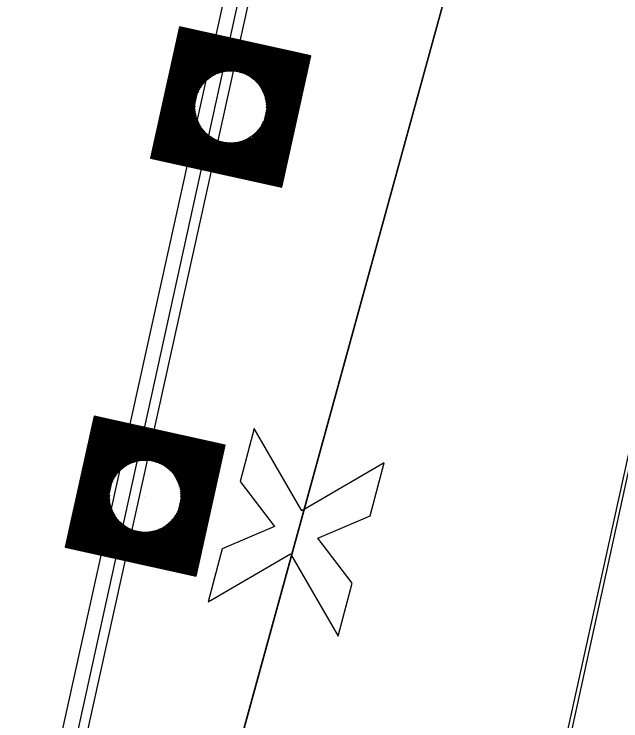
# Model space of a CAD drawing. Extents: x 14104283 to 14120882, y 8635219 to 8671666.
# Drawn here: x 14107654.05 to 14107684.49, y 8638386.3 to 8638421.77 of the extents above; entities that cross this region are included whole.
import ezdxf

# ---------------------------------------------------------------- set-up
doc = ezdxf.new("R2010")
doc.units = 0
for name, color, linetype in [('Cell', 7, 'Continuous'), ('Default', 7, 'Continuous'), ('dsnCellElements', 7, 'Continuous'), ('dsnNonPlotable', 7, 'Continuous'), ('dsnPaintExistingDoubleCenterYellow', 7, 'Continuous'), ('dsnPaintExistingEdgeLineRightWhite', 7, 'Continuous'), ('dsnStdLabel', 7, 'Continuous'), ('dsnTapeExistingChannelizingLaneYellow', 7, 'Continuous')]:
    doc.layers.add(name, color=color, linetype=linetype)

msp = doc.modelspace()

# ---------------------------------------------------------------- linework, layer by layer
at = {"layer": 'Cell'}
for p, q in [((14107666.097, 8638400.977), (14107665.389, 8638398.32)), ((14107668.49, 8638396.848), (14107666.097, 8638400.977)), ((14107672.62, 8638399.241), (14107668.49, 8638396.848)), ((14107671.912, 8638396.584), (14107672.62, 8638399.241)), ((14107665.389, 8638398.32), (14107667.114, 8638396.05)), ((14107669.288, 8638395.471), (14107671.912, 8638396.584)), ((14107667.114, 8638396.05), (14107664.489, 8638394.938)), ((14107671.012, 8638393.202), (14107669.288, 8638395.471)), ((14107664.489, 8638394.938), (14107663.782, 8638392.28)), ((14107663.782, 8638392.28), (14107667.912, 8638394.674)), ((14107667.912, 8638394.674), (14107670.305, 8638390.544)), ((14107670.305, 8638390.544), (14107671.012, 8638393.202))]:
    msp.add_line(p, q, dxfattribs=at)
at = {"layer": 'Default'}
msp.add_line((14107707.571, 8638617.247), (14107624.545, 8638241.306), dxfattribs=at)
for points in [[(14107649.225, 8638236.009), (14107625.784, 8638241.158), (14107690.68, 8638477.29), (14107720.435, 8638614.092), (14107731.396, 8638611.426)], [(14107392.916, 8637186.73), (14107369.481, 8637191.905), (14107655.088, 8638485.136), (14107678.523, 8638479.961)]]:
    msp.add_lwpolyline(points, close=True, dxfattribs=at)
at = {"layer": 'dsnCellElements'}
for centre in [(14107664.914, 8638417.107), (14107660.623, 8638397.573)]:
    msp.add_circle(centre, 1.815, dxfattribs=at)
at = {"layer": 'dsnNonPlotable'}
for p, q in [((14107664.892, 8638417.112), (14107664.892, 8638417.108)), ((14107660.601, 8638397.578), (14107660.6, 8638397.574))]:
    msp.add_line(p, q, dxfattribs=at)
at = {"layer": 'dsnPaintExistingDoubleCenterYellow'}
msp.add_line((14107435.782, 8637377.61), (14107677.97, 8638480.082), dxfattribs=at)
at = {"layer": 'dsnPaintExistingEdgeLineRightWhite'}
msp.add_line((14107468.786, 8637415.993), (14107828.524, 8639053.566), dxfattribs=at)
at = {"layer": 'dsnStdLabel'}
for points in [[(14107667.477, 8638413.09), (14107668.931, 8638419.67), (14107662.351, 8638421.123), (14107660.898, 8638414.544), (14107667.477, 8638413.09)], [(14107667.474, 8638413.091), (14107668.926, 8638419.667), (14107662.354, 8638421.119), (14107660.902, 8638414.546), (14107667.478, 8638413.094)], [(14107667.47, 8638413.092), (14107668.922, 8638419.665), (14107662.357, 8638421.115), (14107660.907, 8638414.549), (14107667.479, 8638413.098)], [(14107667.468, 8638413.249), (14107668.879, 8638419.637), (14107662.384, 8638421.071), (14107660.95, 8638414.577), (14107667.487, 8638413.133)], [(14107667.44, 8638413.292), (14107668.835, 8638419.609), (14107662.412, 8638421.028), (14107660.993, 8638414.604), (14107667.495, 8638413.168)], [(14107667.413, 8638413.335), (14107668.792, 8638419.582), (14107662.439, 8638420.985), (14107661.036, 8638414.632), (14107667.503, 8638413.204)], [(14107667.385, 8638413.379), (14107668.749, 8638419.554), (14107662.467, 8638420.941), (14107661.08, 8638414.66), (14107667.468, 8638413.249)], [(14107667.357, 8638413.422), (14107668.706, 8638419.526), (14107662.495, 8638420.898), (14107661.123, 8638414.687), (14107667.44, 8638413.292)], [(14107667.33, 8638413.465), (14107668.662, 8638419.499), (14107662.522, 8638420.855), (14107661.166, 8638414.715), (14107667.413, 8638413.335)], [(14107667.302, 8638413.508), (14107668.619, 8638419.471), (14107662.55, 8638420.812), (14107661.209, 8638414.742), (14107667.385, 8638413.379)], [(14107667.274, 8638413.552), (14107668.576, 8638419.444), (14107662.577, 8638420.768), (14107661.253, 8638414.77), (14107667.357, 8638413.422)], [(14107667.247, 8638413.595), (14107668.533, 8638419.416), (14107662.605, 8638420.725), (14107661.296, 8638414.798), (14107667.33, 8638413.465)], [(14107667.219, 8638413.638), (14107668.489, 8638419.388), (14107662.633, 8638420.682), (14107661.339, 8638414.825), (14107667.302, 8638413.508)], [(14107667.192, 8638413.681), (14107668.446, 8638419.361), (14107662.66, 8638420.639), (14107661.383, 8638414.853), (14107667.274, 8638413.552)], [(14107667.164, 8638413.725), (14107668.403, 8638419.333), (14107662.688, 8638420.595), (14107661.426, 8638414.881), (14107667.247, 8638413.595)], [(14107667.136, 8638413.768), (14107668.359, 8638419.305), (14107662.716, 8638420.552), (14107661.469, 8638414.908), (14107667.219, 8638413.638)], [(14107667.109, 8638413.811), (14107668.316, 8638419.278), (14107662.743, 8638420.509), (14107661.512, 8638414.936), (14107667.192, 8638413.681)], [(14107667.081, 8638413.855), (14107668.273, 8638419.25), (14107662.771, 8638420.465), (14107661.556, 8638414.963), (14107667.164, 8638413.725)], [(14107667.054, 8638413.898), (14107668.23, 8638419.223), (14107662.798, 8638420.422), (14107661.599, 8638414.991), (14107667.136, 8638413.768)], [(14107667.026, 8638413.941), (14107668.186, 8638419.195), (14107662.826, 8638420.379), (14107661.642, 8638415.019), (14107667.109, 8638413.811)], [(14107666.998, 8638413.984), (14107668.143, 8638419.167), (14107662.854, 8638420.336), (14107661.685, 8638415.046), (14107667.081, 8638413.855)], [(14107666.971, 8638414.028), (14107668.1, 8638419.14), (14107662.881, 8638420.292), (14107661.729, 8638415.074), (14107667.054, 8638413.898)], [(14107666.943, 8638414.071), (14107668.056, 8638419.112), (14107662.909, 8638420.249), (14107661.772, 8638415.101), (14107667.026, 8638413.941)], [(14107666.915, 8638414.114), (14107668.013, 8638419.085), (14107662.936, 8638420.206), (14107661.815, 8638415.129), (14107666.998, 8638413.984)], [(14107666.888, 8638414.157), (14107667.97, 8638419.057), (14107662.964, 8638420.163), (14107661.859, 8638415.157), (14107666.971, 8638414.028)], [(14107666.86, 8638414.201), (14107667.927, 8638419.029), (14107662.992, 8638420.119), (14107661.902, 8638415.184), (14107666.943, 8638414.071)], [(14107666.833, 8638414.244), (14107667.883, 8638419.002), (14107663.019, 8638420.076), (14107661.945, 8638415.212), (14107666.915, 8638414.114)], [(14107666.805, 8638414.287), (14107667.84, 8638418.974), (14107663.047, 8638420.033), (14107661.988, 8638415.24), (14107666.888, 8638414.157)], [(14107666.777, 8638414.331), (14107667.797, 8638418.946), (14107663.075, 8638419.989), (14107662.032, 8638415.267), (14107666.86, 8638414.201)], [(14107666.75, 8638414.374), (14107667.754, 8638418.919), (14107663.102, 8638419.946), (14107662.075, 8638415.295), (14107666.833, 8638414.244)], [(14107666.722, 8638414.417), (14107667.71, 8638418.891), (14107663.13, 8638419.903), (14107662.118, 8638415.322), (14107666.805, 8638414.287)], [(14107666.695, 8638414.46), (14107667.667, 8638418.864), (14107663.157, 8638419.86), (14107662.161, 8638415.35), (14107666.777, 8638414.331)], [(14107666.667, 8638414.504), (14107667.624, 8638418.836), (14107663.185, 8638419.816), (14107662.205, 8638415.378), (14107666.75, 8638414.374)], [(14107666.639, 8638414.547), (14107667.58, 8638418.808), (14107663.213, 8638419.773), (14107662.248, 8638415.405), (14107666.722, 8638414.417)], [(14107666.612, 8638414.59), (14107667.537, 8638418.781), (14107663.24, 8638419.73), (14107662.291, 8638415.433), (14107666.695, 8638414.46)], [(14107666.584, 8638414.633), (14107667.494, 8638418.753), (14107663.268, 8638419.687), (14107662.335, 8638415.46), (14107666.667, 8638414.504)], [(14107666.556, 8638414.677), (14107667.451, 8638418.726), (14107663.296, 8638419.643), (14107662.378, 8638415.488), (14107666.639, 8638414.547)], [(14107666.529, 8638414.72), (14107667.407, 8638418.698), (14107663.323, 8638419.6), (14107662.421, 8638415.516), (14107666.612, 8638414.59)], [(14107666.501, 8638414.763), (14107667.364, 8638418.67), (14107663.351, 8638419.557), (14107662.464, 8638415.543), (14107666.584, 8638414.633)], [(14107666.474, 8638414.807), (14107667.321, 8638418.643), (14107663.378, 8638419.513), (14107662.508, 8638415.571), (14107666.556, 8638414.677)], [(14107666.446, 8638414.85), (14107667.278, 8638418.615), (14107663.406, 8638419.47), (14107662.551, 8638415.599), (14107666.529, 8638414.72)], [(14107666.418, 8638414.893), (14107667.234, 8638418.587), (14107663.434, 8638419.427), (14107662.594, 8638415.626), (14107666.501, 8638414.763)], [(14107666.391, 8638414.936), (14107667.191, 8638418.56), (14107663.461, 8638419.384), (14107662.637, 8638415.654), (14107666.474, 8638414.807)], [(14107666.363, 8638414.98), (14107667.148, 8638418.532), (14107663.489, 8638419.34), (14107662.681, 8638415.681), (14107666.446, 8638414.85)], [(14107666.335, 8638415.023), (14107667.104, 8638418.505), (14107663.516, 8638419.297), (14107662.724, 8638415.709), (14107666.418, 8638414.893)], [(14107666.308, 8638415.066), (14107667.061, 8638418.477), (14107663.544, 8638419.254), (14107662.767, 8638415.737), (14107666.391, 8638414.936)], [(14107664.964, 8638418.903), (14107663.572, 8638419.21), (14107663.264, 8638417.818)], [(14107664.807, 8638418.9), (14107663.599, 8638419.167), (14107663.333, 8638417.959)], [(14107664.689, 8638418.889), (14107663.627, 8638419.124), (14107663.392, 8638418.062)], [(14107664.59, 8638418.874), (14107663.655, 8638419.081), (14107663.448, 8638418.145)], [(14107664.503, 8638418.856), (14107663.682, 8638419.037), (14107663.501, 8638418.216)], [(14107664.426, 8638418.836), (14107663.71, 8638418.994), (14107663.552, 8638418.278)], [(14107664.355, 8638418.814), (14107663.737, 8638418.951), (14107663.601, 8638418.333)], [(14107664.29, 8638418.792), (14107663.765, 8638418.908), (14107663.649, 8638418.383)], [(14107664.229, 8638418.768), (14107663.793, 8638418.864), (14107663.696, 8638418.428)], [(14107664.172, 8638418.743), (14107663.82, 8638418.821), (14107663.743, 8638418.469)], [(14107664.119, 8638418.718), (14107663.848, 8638418.778), (14107663.788, 8638418.507)], [(14107664.068, 8638418.692), (14107663.875, 8638418.734), (14107663.833, 8638418.542)], [(14107664.02, 8638418.665), (14107663.903, 8638418.691), (14107663.877, 8638418.574)], [(14107663.974, 8638418.638), (14107663.931, 8638418.648), (14107663.921, 8638418.604)], [(14107666.71, 8638417.057), (14107667.018, 8638418.449), (14107665.626, 8638418.757)], [(14107666.708, 8638417.214), (14107666.975, 8638418.422), (14107665.767, 8638418.688)], [(14107666.697, 8638417.332), (14107666.931, 8638418.394), (14107665.87, 8638418.629)], [(14107666.682, 8638417.431), (14107666.888, 8638418.367), (14107665.953, 8638418.573)], [(14107666.663, 8638417.518), (14107666.845, 8638418.339), (14107666.024, 8638418.52)], [(14107666.643, 8638417.595), (14107666.802, 8638418.311), (14107666.086, 8638418.469)], [(14107666.622, 8638417.666), (14107666.758, 8638418.284), (14107666.141, 8638418.42)], [(14107666.599, 8638417.731), (14107666.715, 8638418.256), (14107666.19, 8638418.372)], [(14107666.575, 8638417.792), (14107666.672, 8638418.228), (14107666.235, 8638418.325)], [(14107666.551, 8638417.849), (14107666.628, 8638418.201), (14107666.276, 8638418.279)], [(14107666.525, 8638417.902), (14107666.585, 8638418.173), (14107666.314, 8638418.233)], [(14107666.499, 8638417.953), (14107666.542, 8638418.146), (14107666.349, 8638418.188)], [(14107666.473, 8638418.001), (14107666.499, 8638418.118), (14107666.382, 8638418.144)], [(14107666.446, 8638418.047), (14107666.455, 8638418.09), (14107666.412, 8638418.1)], [(14107663.118, 8638417.157), (14107662.811, 8638415.764), (14107664.203, 8638415.457)], [(14107663.121, 8638417), (14107662.854, 8638415.792), (14107664.062, 8638415.525)], [(14107663.132, 8638416.881), (14107662.897, 8638415.82), (14107663.959, 8638415.585)], [(14107663.147, 8638416.782), (14107662.94, 8638415.847), (14107663.876, 8638415.641)], [(14107663.165, 8638416.696), (14107662.984, 8638415.875), (14107663.805, 8638415.693)], [(14107663.185, 8638416.618), (14107663.027, 8638415.902), (14107663.743, 8638415.744)], [(14107663.207, 8638416.548), (14107663.07, 8638415.93), (14107663.688, 8638415.794)], [(14107663.229, 8638416.482), (14107663.113, 8638415.958), (14107663.638, 8638415.842)], [(14107663.253, 8638416.422), (14107663.157, 8638415.985), (14107663.593, 8638415.889)], [(14107663.278, 8638416.365), (14107663.2, 8638416.013), (14107663.552, 8638415.935)], [(14107663.303, 8638416.311), (14107663.243, 8638416.04), (14107663.514, 8638415.981)], [(14107663.329, 8638416.261), (14107663.287, 8638416.068), (14107663.479, 8638416.026)], [(14107663.356, 8638416.213), (14107663.33, 8638416.096), (14107663.447, 8638416.07)], [(14107663.383, 8638416.167), (14107663.373, 8638416.123), (14107663.417, 8638416.114)], [(14107666.197, 8638415.239), (14107666.38, 8638416.068)], [(14107666.225, 8638415.196), (14107666.436, 8638416.151)], [(14107666.253, 8638415.153), (14107666.496, 8638416.254)], [(14107666.28, 8638415.109), (14107666.564, 8638416.395)], [(14107666.004, 8638415.542), (14107666.04, 8638415.707)], [(14107666.032, 8638415.499), (14107666.086, 8638415.745)], [(14107666.059, 8638415.456), (14107666.132, 8638415.786)], [(14107666.087, 8638415.412), (14107666.179, 8638415.831)], [(14107666.115, 8638415.369), (14107666.227, 8638415.88)], [(14107666.142, 8638415.326), (14107666.277, 8638415.935)], [(14107666.17, 8638415.283), (14107666.328, 8638415.997)], [(14107665.325, 8638415.358), (14107666.253, 8638415.153)], [(14107665.403, 8638415.378), (14107666.225, 8638415.196)], [(14107665.473, 8638415.399), (14107666.197, 8638415.239)], [(14107665.539, 8638415.422), (14107666.17, 8638415.283)], [(14107665.599, 8638415.446), (14107666.142, 8638415.326)], [(14107665.656, 8638415.47), (14107666.115, 8638415.369)], [(14107665.71, 8638415.496), (14107666.087, 8638415.412)], [(14107665.76, 8638415.522), (14107666.059, 8638415.456)], [(14107665.808, 8638415.548), (14107666.032, 8638415.499)], [(14107665.854, 8638415.575), (14107666.004, 8638415.542)], [(14107664.864, 8638415.311), (14107666.363, 8638414.98)], [(14107665.021, 8638415.313), (14107666.335, 8638415.023)], [(14107665.14, 8638415.324), (14107666.308, 8638415.066)], [(14107665.239, 8638415.34), (14107666.28, 8638415.109)], [(14107663.186, 8638393.556), (14107664.639, 8638400.136), (14107658.06, 8638401.589), (14107656.607, 8638395.009), (14107663.186, 8638393.556)], [(14107663.183, 8638393.557), (14107664.635, 8638400.133), (14107658.063, 8638401.585), (14107656.611, 8638395.012), (14107663.187, 8638393.56)], [(14107663.179, 8638393.558), (14107664.631, 8638400.13), (14107658.065, 8638401.58), (14107656.615, 8638395.015), (14107663.188, 8638393.563)], [(14107663.177, 8638393.714), (14107664.587, 8638400.103), (14107658.093, 8638401.537), (14107656.659, 8638395.043), (14107663.196, 8638393.599)], [(14107663.149, 8638393.758), (14107664.544, 8638400.075), (14107658.121, 8638401.494), (14107656.702, 8638395.07), (14107663.203, 8638393.634)], [(14107663.121, 8638393.801), (14107664.501, 8638400.047), (14107658.148, 8638401.451), (14107656.745, 8638395.098), (14107663.211, 8638393.67)], [(14107663.094, 8638393.844), (14107664.458, 8638400.02), (14107658.176, 8638401.407), (14107656.788, 8638395.125), (14107663.177, 8638393.714)], [(14107663.066, 8638393.888), (14107664.414, 8638399.992), (14107658.203, 8638401.364), (14107656.832, 8638395.153), (14107663.149, 8638393.758)], [(14107663.038, 8638393.931), (14107664.371, 8638399.965), (14107658.231, 8638401.321), (14107656.875, 8638395.181), (14107663.121, 8638393.801)], [(14107663.011, 8638393.974), (14107664.328, 8638399.937), (14107658.259, 8638401.277), (14107656.918, 8638395.208), (14107663.094, 8638393.844)], [(14107662.983, 8638394.017), (14107664.285, 8638399.909), (14107658.286, 8638401.234), (14107656.961, 8638395.236), (14107663.066, 8638393.888)], [(14107662.956, 8638394.061), (14107664.241, 8638399.882), (14107658.314, 8638401.191), (14107657.005, 8638395.263), (14107663.038, 8638393.931)], [(14107662.928, 8638394.104), (14107664.198, 8638399.854), (14107658.341, 8638401.148), (14107657.048, 8638395.291), (14107663.011, 8638393.974)], [(14107662.9, 8638394.147), (14107664.155, 8638399.827), (14107658.369, 8638401.104), (14107657.091, 8638395.319), (14107662.983, 8638394.017)], [(14107662.873, 8638394.19), (14107664.111, 8638399.799), (14107658.397, 8638401.061), (14107657.135, 8638395.346), (14107662.956, 8638394.061)], [(14107662.845, 8638394.234), (14107664.068, 8638399.771), (14107658.424, 8638401.018), (14107657.178, 8638395.374), (14107662.928, 8638394.104)], [(14107662.818, 8638394.277), (14107664.025, 8638399.744), (14107658.452, 8638400.974), (14107657.221, 8638395.402), (14107662.9, 8638394.147)], [(14107662.79, 8638394.32), (14107663.982, 8638399.716), (14107658.48, 8638400.931), (14107657.264, 8638395.429), (14107662.873, 8638394.19)], [(14107662.762, 8638394.364), (14107663.938, 8638399.688), (14107658.507, 8638400.888), (14107657.308, 8638395.457), (14107662.845, 8638394.234)], [(14107662.735, 8638394.407), (14107663.895, 8638399.661), (14107658.535, 8638400.845), (14107657.351, 8638395.484), (14107662.818, 8638394.277)], [(14107662.707, 8638394.45), (14107663.852, 8638399.633), (14107658.562, 8638400.801), (14107657.394, 8638395.512), (14107662.79, 8638394.32)], [(14107662.679, 8638394.493), (14107663.809, 8638399.606), (14107658.59, 8638400.758), (14107657.437, 8638395.54), (14107662.762, 8638394.364)], [(14107662.652, 8638394.537), (14107663.765, 8638399.578), (14107658.618, 8638400.715), (14107657.481, 8638395.567), (14107662.735, 8638394.407)], [(14107662.624, 8638394.58), (14107663.722, 8638399.55), (14107658.645, 8638400.672), (14107657.524, 8638395.595), (14107662.707, 8638394.45)], [(14107662.597, 8638394.623), (14107663.679, 8638399.523), (14107658.673, 8638400.628), (14107657.567, 8638395.622), (14107662.679, 8638394.493)], [(14107662.569, 8638394.667), (14107663.635, 8638399.495), (14107658.701, 8638400.585), (14107657.611, 8638395.65), (14107662.652, 8638394.537)], [(14107662.541, 8638394.71), (14107663.592, 8638399.467), (14107658.728, 8638400.542), (14107657.654, 8638395.678), (14107662.624, 8638394.58)], [(14107662.514, 8638394.753), (14107663.549, 8638399.44), (14107658.756, 8638400.498), (14107657.697, 8638395.705), (14107662.597, 8638394.623)], [(14107662.486, 8638394.796), (14107663.506, 8638399.412), (14107658.783, 8638400.455), (14107657.74, 8638395.733), (14107662.569, 8638394.667)], [(14107662.459, 8638394.84), (14107663.462, 8638399.385), (14107658.811, 8638400.412), (14107657.784, 8638395.761), (14107662.541, 8638394.71)], [(14107662.431, 8638394.883), (14107663.419, 8638399.357), (14107658.839, 8638400.369), (14107657.827, 8638395.788), (14107662.514, 8638394.753)], [(14107662.403, 8638394.926), (14107663.376, 8638399.329), (14107658.866, 8638400.325), (14107657.87, 8638395.816), (14107662.486, 8638394.796)], [(14107662.376, 8638394.969), (14107663.333, 8638399.302), (14107658.894, 8638400.282), (14107657.914, 8638395.843), (14107662.459, 8638394.84)], [(14107662.348, 8638395.013), (14107663.289, 8638399.274), (14107658.921, 8638400.239), (14107657.957, 8638395.871), (14107662.431, 8638394.883)], [(14107662.32, 8638395.056), (14107663.246, 8638399.247), (14107658.949, 8638400.196), (14107658, 8638395.899), (14107662.403, 8638394.926)], [(14107662.293, 8638395.099), (14107663.203, 8638399.219), (14107658.977, 8638400.152), (14107658.043, 8638395.926), (14107662.376, 8638394.969)], [(14107662.265, 8638395.143), (14107663.159, 8638399.191), (14107659.004, 8638400.109), (14107658.087, 8638395.954), (14107662.348, 8638395.013)], [(14107662.238, 8638395.186), (14107663.116, 8638399.164), (14107659.032, 8638400.066), (14107658.13, 8638395.982), (14107662.32, 8638395.056)], [(14107662.21, 8638395.229), (14107663.073, 8638399.136), (14107659.06, 8638400.022), (14107658.173, 8638396.009), (14107662.293, 8638395.099)], [(14107662.182, 8638395.272), (14107663.03, 8638399.108), (14107659.087, 8638399.979), (14107658.216, 8638396.037), (14107662.265, 8638395.143)], [(14107662.155, 8638395.316), (14107662.986, 8638399.081), (14107659.115, 8638399.936), (14107658.26, 8638396.064), (14107662.238, 8638395.186)], [(14107662.127, 8638395.359), (14107662.943, 8638399.053), (14107659.142, 8638399.893), (14107658.303, 8638396.092), (14107662.21, 8638395.229)], [(14107662.1, 8638395.402), (14107662.9, 8638399.026), (14107659.17, 8638399.849), (14107658.346, 8638396.12), (14107662.182, 8638395.272)], [(14107662.072, 8638395.445), (14107662.857, 8638398.998), (14107659.198, 8638399.806), (14107658.39, 8638396.147), (14107662.155, 8638395.316)], [(14107662.044, 8638395.489), (14107662.813, 8638398.97), (14107659.225, 8638399.763), (14107658.433, 8638396.175), (14107662.127, 8638395.359)], [(14107662.017, 8638395.532), (14107662.77, 8638398.943), (14107659.253, 8638399.72), (14107658.476, 8638396.202), (14107662.1, 8638395.402)], [(14107660.673, 8638399.369), (14107659.28, 8638399.676), (14107658.973, 8638398.284)], [(14107660.516, 8638399.366), (14107659.308, 8638399.633), (14107659.041, 8638398.425)], [(14107660.397, 8638399.355), (14107659.336, 8638399.59), (14107659.101, 8638398.528)], [(14107660.299, 8638399.34), (14107659.363, 8638399.546), (14107659.157, 8638398.611)], [(14107660.212, 8638399.322), (14107659.391, 8638399.503), (14107659.21, 8638398.682)], [(14107660.135, 8638399.302), (14107659.419, 8638399.46), (14107659.26, 8638398.744)], [(14107660.064, 8638399.28), (14107659.446, 8638399.417), (14107659.31, 8638398.799)], [(14107659.999, 8638399.257), (14107659.474, 8638399.373), (14107659.358, 8638398.849)], [(14107659.938, 8638399.234), (14107659.501, 8638399.33), (14107659.405, 8638398.894)], [(14107659.881, 8638399.209), (14107659.529, 8638399.287), (14107659.451, 8638398.935)], [(14107659.827, 8638399.184), (14107659.557, 8638399.244), (14107659.497, 8638398.973)], [(14107659.777, 8638399.158), (14107659.584, 8638399.2), (14107659.542, 8638399.008)], [(14107659.729, 8638399.131), (14107659.612, 8638399.157), (14107659.586, 8638399.04)], [(14107659.683, 8638399.104), (14107659.639, 8638399.114), (14107659.63, 8638399.07)], [(14107662.419, 8638397.523), (14107662.727, 8638398.915), (14107661.334, 8638399.223)], [(14107662.417, 8638397.68), (14107662.683, 8638398.888), (14107661.476, 8638399.154)], [(14107662.406, 8638397.798), (14107662.64, 8638398.86), (14107661.578, 8638399.094)], [(14107662.39, 8638397.897), (14107662.597, 8638398.832), (14107661.662, 8638399.039)], [(14107662.372, 8638397.984), (14107662.554, 8638398.805), (14107661.732, 8638398.986)], [(14107662.352, 8638398.061), (14107662.51, 8638398.777), (14107661.794, 8638398.935)], [(14107662.331, 8638398.132), (14107662.467, 8638398.749), (14107661.849, 8638398.886)], [(14107662.308, 8638398.197), (14107662.424, 8638398.722), (14107661.899, 8638398.838)], [(14107662.284, 8638398.258), (14107662.38, 8638398.694), (14107661.944, 8638398.791)], [(14107662.259, 8638398.315), (14107662.337, 8638398.667), (14107661.985, 8638398.744)], [(14107662.234, 8638398.368), (14107662.294, 8638398.639), (14107662.023, 8638398.699)], [(14107662.208, 8638398.419), (14107662.251, 8638398.611), (14107662.058, 8638398.654)], [(14107662.182, 8638398.467), (14107662.207, 8638398.584), (14107662.09, 8638398.61)], [(14107662.154, 8638398.512), (14107662.164, 8638398.556), (14107662.12, 8638398.566)], [(14107658.827, 8638397.622), (14107658.519, 8638396.23), (14107659.912, 8638395.923)], [(14107658.829, 8638397.465), (14107658.563, 8638396.258), (14107659.77, 8638395.991)], [(14107658.84, 8638397.347), (14107658.606, 8638396.285), (14107659.668, 8638396.051)], [(14107658.856, 8638397.248), (14107658.649, 8638396.313), (14107659.584, 8638396.106)], [(14107658.874, 8638397.162), (14107658.692, 8638396.341), (14107659.514, 8638396.159)], [(14107658.894, 8638397.084), (14107658.736, 8638396.368), (14107659.452, 8638396.21)], [(14107658.915, 8638397.013), (14107658.779, 8638396.396), (14107659.397, 8638396.259)], [(14107658.938, 8638396.948), (14107658.822, 8638396.423), (14107659.347, 8638396.307)], [(14107658.962, 8638396.887), (14107658.866, 8638396.451), (14107659.302, 8638396.355)], [(14107658.987, 8638396.831), (14107658.909, 8638396.479), (14107659.261, 8638396.401)], [(14107659.012, 8638396.777), (14107658.952, 8638396.506), (14107659.223, 8638396.446)], [(14107659.038, 8638396.726), (14107658.995, 8638396.534), (14107659.188, 8638396.491)], [(14107659.064, 8638396.678), (14107659.039, 8638396.561), (14107659.156, 8638396.536)], [(14107659.092, 8638396.633), (14107659.082, 8638396.589), (14107659.126, 8638396.579)], [(14107661.934, 8638395.662), (14107662.145, 8638396.617)], [(14107661.961, 8638395.619), (14107662.205, 8638396.72)], [(14107661.989, 8638395.575), (14107662.273, 8638396.861)], [(14107661.74, 8638395.965), (14107661.795, 8638396.21)], [(14107661.768, 8638395.921), (14107661.841, 8638396.252)], [(14107661.796, 8638395.878), (14107661.888, 8638396.297)], [(14107661.823, 8638395.835), (14107661.936, 8638396.346)], [(14107661.851, 8638395.792), (14107661.986, 8638396.401)], [(14107661.879, 8638395.748), (14107662.036, 8638396.463)], [(14107661.906, 8638395.705), (14107662.089, 8638396.534)], [(14107661.112, 8638395.843), (14107661.934, 8638395.662)], [(14107661.182, 8638395.865), (14107661.906, 8638395.705)], [(14107661.247, 8638395.888), (14107661.879, 8638395.748)], [(14107661.308, 8638395.912), (14107661.851, 8638395.792)], [(14107661.365, 8638395.936), (14107661.823, 8638395.835)], [(14107661.419, 8638395.961), (14107661.796, 8638395.878)], [(14107661.469, 8638395.987), (14107661.768, 8638395.921)], [(14107661.517, 8638396.014), (14107661.74, 8638395.965)], [(14107661.563, 8638396.041), (14107661.713, 8638396.008)], [(14107661.713, 8638396.008), (14107661.749, 8638396.172)], [(14107660.573, 8638395.776), (14107662.072, 8638395.445)], [(14107660.73, 8638395.779), (14107662.044, 8638395.489)], [(14107660.849, 8638395.79), (14107662.017, 8638395.532)], [(14107660.948, 8638395.805), (14107661.989, 8638395.575)], [(14107661.034, 8638395.823), (14107661.961, 8638395.619)]]:
    msp.add_lwpolyline(points, dxfattribs=at)
at = {"layer": 'dsnTapeExistingChannelizingLaneYellow'}
msp.add_line((14107690.68, 8638477.29), (14107625.689, 8638240.725), dxfattribs=at)

doc.saveas('drawing.dxf')
